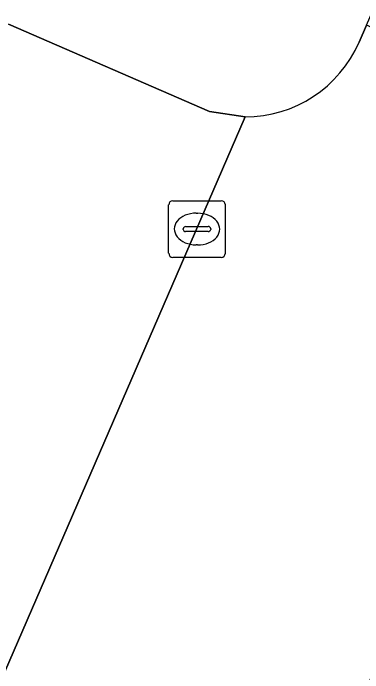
# Model space of a CAD drawing. Extents: x 162803 to 163818, y 381639 to 382475.
# Drawn here: x 163447.67 to 163453.85, y 381969.67 to 381981.31 of the extents above; entities that cross this region are included whole.
import ezdxf

# ---------------------------------------------------------------- set-up
doc = ezdxf.new("R2010")
doc.units = 0
for name, color, linetype in [('IMGEO_Kolk', 7, 'Continuous'), ('IMGEO_Parkeervlak_open', 7, 'Continuous'), ('IMGEO_Rijbaan_lokaal_open', 7, 'Continuous'), ('IMGEO_Voetpad_open', 7, 'Continuous')]:
    doc.layers.add(name, color=color, linetype=linetype)

msp = doc.modelspace()

# ---------------------------------------------------------------- linework, layer by layer
at = {"layer": 'IMGEO_Kolk'}
for p, q in [((163450.494, 381978.002), (163451.346, 381978.002)), ((163450.419, 381977.076), (163450.419, 381977.928)), ((163451.42, 381977.928), (163451.42, 381977.076)), ((163450.907, 381977.782), (163450.932, 381977.782)), ((163450.678, 381977.496), (163450.678, 381977.508)), ((163450.721, 381977.545), (163451.119, 381977.545)), ((163451.162, 381977.508), (163451.162, 381977.496)), ((163451.116, 381977.459), (163450.718, 381977.459)), ((163450.93, 381977.222), (163450.905, 381977.222)), ((163451.346, 381977.002), (163450.494, 381977.002))]:
    msp.add_line(p, q, dxfattribs=at)
for points in [[(163450.494, 381978.002), (163451.346, 381978.002)], [(163450.419, 381977.076), (163450.419, 381977.928)], [(163451.42, 381977.928), (163451.42, 381977.076)], [(163451.346, 381977.002), (163450.494, 381977.002)]]:
    msp.add_lwpolyline(points, dxfattribs=at)
for centre, radius, start, end in [((163450.496, 381977.926), 0.0765, 91.552, 178.448), ((163450.496, 381977.926), 0.0765, 91.552, 178.448), ((163451.344, 381977.926), 0.0765, 1.552, 88.448), ((163451.344, 381977.926), 0.0765, 1.552, 88.448), ((163450.718, 381977.505), 0.0403, 85.8775, 175.7526), ((163451.123, 381977.507), 0.0386, 1.7309, 96.639), ((163450.715, 381977.495), 0.0366, 178.938, 274.7102), ((163451.119, 381977.502), 0.043, 264.8664, 352.4533), ((163450.496, 381977.078), 0.0765, 181.552, 268.448), ((163450.496, 381977.078), 0.0765, 181.552, 268.448), ((163451.344, 381977.078), 0.0765, 271.552, 358.448), ((163451.344, 381977.078), 0.0765, 271.552, 358.448)]:
    msp.add_arc(centre, radius, start, end, dxfattribs=at)
for centre, major_axis, ratio, start_param, end_param in [((163450.906, 381977.502), (-0.387, 0.002), 0.722429, 4.712389, 7.853982), ((163450.931, 381977.502), (-0.39, 0.002), 0.717154, 1.570796, 4.712389)]:
    msp.add_ellipse(centre, major_axis=major_axis, ratio=ratio, start_param=start_param, end_param=end_param, dxfattribs=at)
at = {"layer": 'IMGEO_Parkeervlak_open'}
msp.add_lwpolyline([(163439.313, 381961.898), (163442.791, 381960.437), (163443.341, 381960.039), (163451.769, 381979.482), (163451.14, 381979.575), (163447.591, 381981.117)], dxfattribs=at)
at = {"layer": 'IMGEO_Rijbaan_lokaal_open'}
for points in [[(163443.899, 381958.161), (163448.25, 381956.306), (163448.897, 381957.823), (163457.59, 381977.865), (163458.188, 381979.241), (163453.913, 381981.1), (163453.784, 381980.802)], [(163451.769, 381979.482), (163443.341, 381960.039)]]:
    msp.add_lwpolyline(points, dxfattribs=at)
msp.add_arc((163451.771, 381981.677), 2.195, 269.945, 336.5116, dxfattribs=at)
at = {"layer": 'IMGEO_Voetpad_open'}
for points in [[(163453.784, 381980.802), (163453.913, 381981.1), (163456.4, 381986.83)], [(163447.591, 381981.117), (163451.14, 381979.575), (163451.769, 381979.482)]]:
    msp.add_lwpolyline(points, dxfattribs=at)
msp.add_arc((163451.771, 381981.677), 2.195, 269.945, 336.5116, dxfattribs=at)

doc.saveas('drawing.dxf')
